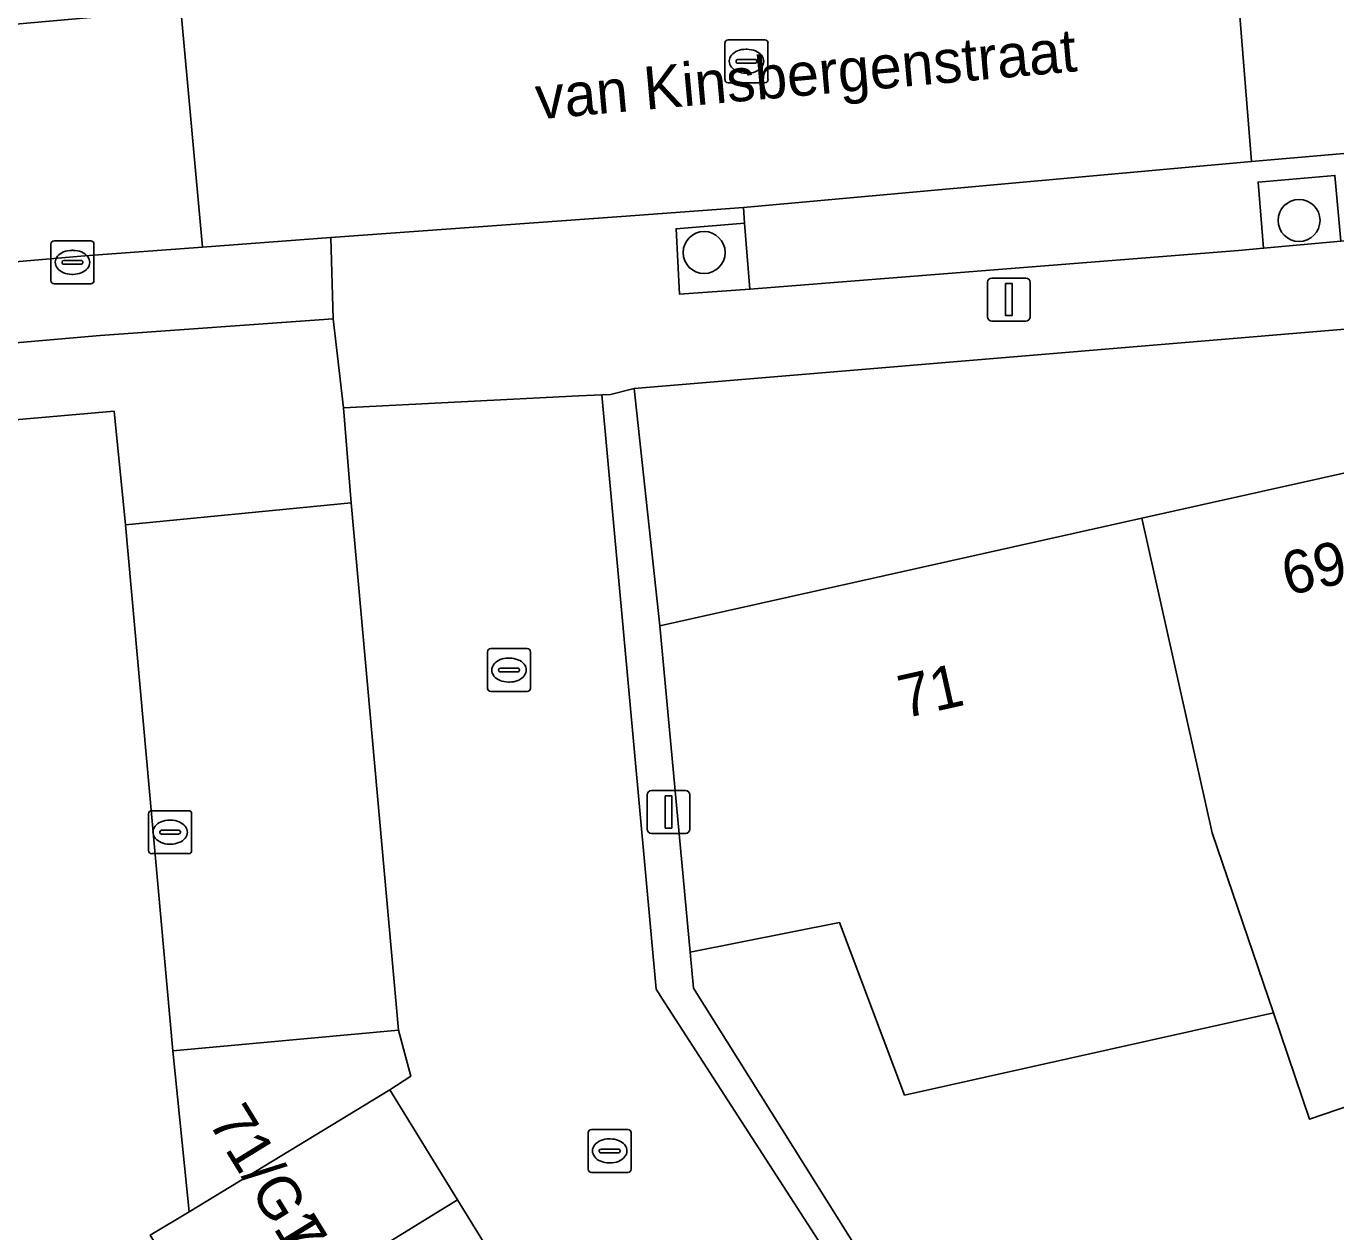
# Model space of a CAD drawing. Extents: x 160377 to 161131, y 383938 to 384853.
# Drawn here: x 160591.63 to 160622.12, y 384466.81 to 384494.88 of the extents above; entities that cross this region are included whole.
import ezdxf

# ---------------------------------------------------------------- set-up
doc = ezdxf.new("R2010")
doc.units = 0
for name, color, linetype in [('IMGEO_Boom', 7, 'Continuous'), ('IMGEO_Erf', 7, 'Continuous'), ('IMGEO_Groenvoorziening', 7, 'Continuous'), ('IMGEO_Kolk', 7, 'Continuous'), ('IMGEO_Lichtmast', 7, 'Continuous'), ('IMGEO_Muur', 7, 'Continuous'), ('IMGEO_Openbare_ruimte_label', 7, 'Continuous'), ('IMGEO_Pand', 7, 'Continuous'), ('IMGEO_Pand_nummerreeks', 7, 'Continuous'), ('IMGEO_Parkeervlak_open', 7, 'Continuous'), ('IMGEO_Rijbaan_lokaal_open', 7, 'Continuous'), ('IMGEO_Rioolput', 7, 'Continuous'), ('IMGEO_Voetpad_open', 7, 'Continuous')]:
    doc.layers.add(name, color=color, linetype=linetype)

msp = doc.modelspace()

# ---------------------------------------------------------------- linework, layer by layer
at = {"layer": 'IMGEO_Boom'}
for centre in [(160621.266, 384490.354), (160607.415, 384489.606)]:
    msp.add_circle(centre, 0.489, dxfattribs=at)
at = {"layer": 'IMGEO_Erf'}
msp.add_lwpolyline([(160631.118, 384486.438), (160637.94, 384487.959), (160645.328, 384489.607), (160645.381, 384489.88), (160635.158, 384488.897), (160605.786, 384486.439), (160606.386, 384480.921), (160617.606, 384483.424), (160624.536, 384484.97)], close=True, dxfattribs=at)
for points in [[(160594.521, 384466.731), (160595.423, 384467.279), (160595.048, 384471.027), (160593.943, 384483.267), (160593.68, 384485.917), (160575.396, 384484.318), (160573.057, 384482.848), (160577.816, 384475.113), (160580.715, 384470.401), (160585.272, 384463.014)], [(160623.782, 384470.208), (160621.508, 384469.435), (160620.667, 384471.908), (160612.081, 384469.994), (160610.57, 384474.011), (160607.092, 384473.321), (160607.17, 384472.483), (160611.834, 384465.049)]]:
    msp.add_lwpolyline(points, dxfattribs=at)
at = {"layer": 'IMGEO_Groenvoorziening'}
for points in [[(160620.441, 384489.706), (160622.235, 384489.872), (160622.101, 384491.401), (160620.313, 384491.248)], [(160608.359, 384490.293), (160606.764, 384490.159), (160606.845, 384488.636), (160608.482, 384488.752)]]:
    msp.add_lwpolyline(points, close=True, dxfattribs=at)
at = {"layer": 'IMGEO_Kolk'}
for p, q in [((160592.284, 384489.878), (160593.136, 384489.878)), ((160592.209, 384488.952), (160592.209, 384489.804)), ((160592.697, 384489.658), (160592.722, 384489.658)), ((160593.21, 384489.804), (160593.21, 384488.952)), ((160592.468, 384489.372), (160592.468, 384489.384)), ((160592.906, 384489.335), (160592.508, 384489.335)), ((160592.511, 384489.421), (160592.909, 384489.421)), ((160592.952, 384489.384), (160592.952, 384489.372)), ((160592.72, 384489.098), (160592.695, 384489.098)), ((160593.136, 384488.878), (160592.284, 384488.878)), ((160602.447, 384480.388), (160603.299, 384480.388)), ((160602.372, 384479.462), (160602.372, 384480.314)), ((160602.86, 384480.168), (160602.885, 384480.168)), ((160603.373, 384480.314), (160603.373, 384479.462)), ((160602.631, 384479.882), (160602.631, 384479.894)), ((160603.069, 384479.845), (160602.671, 384479.845)), ((160602.674, 384479.931), (160603.072, 384479.931)), ((160603.115, 384479.894), (160603.115, 384479.882)), ((160602.883, 384479.608), (160602.858, 384479.608)), ((160603.299, 384479.388), (160602.447, 384479.388)), ((160594.483, 384475.689), (160594.483, 384476.541)), ((160594.558, 384476.615), (160595.41, 384476.615)), ((160595.484, 384476.541), (160595.484, 384475.689)), ((160594.742, 384476.109), (160594.742, 384476.121)), ((160594.785, 384476.158), (160595.183, 384476.158)), ((160594.971, 384476.395), (160594.996, 384476.395)), ((160595.226, 384476.121), (160595.226, 384476.109)), ((160595.18, 384476.072), (160594.782, 384476.072)), ((160594.994, 384475.835), (160594.969, 384475.835)), ((160595.41, 384475.615), (160594.558, 384475.615)), ((160604.716, 384468.27), (160604.716, 384469.122)), ((160604.791, 384469.196), (160605.643, 384469.196)), ((160605.717, 384469.122), (160605.717, 384468.27)), ((160605.204, 384468.976), (160605.229, 384468.976)), ((160604.975, 384468.69), (160604.975, 384468.702)), ((160605.413, 384468.653), (160605.015, 384468.653)), ((160605.018, 384468.739), (160605.416, 384468.739)), ((160605.459, 384468.702), (160605.459, 384468.69)), ((160605.643, 384468.196), (160604.791, 384468.196)), ((160605.227, 384468.416), (160605.202, 384468.416))]:
    msp.add_line(p, q, dxfattribs=at)
for points in [[(160592.284, 384489.878), (160593.136, 384489.878)], [(160592.209, 384488.952), (160592.209, 384489.804)], [(160593.21, 384489.804), (160593.21, 384488.952)], [(160593.136, 384488.878), (160592.284, 384488.878)], [(160602.447, 384480.388), (160603.299, 384480.388)], [(160602.372, 384479.462), (160602.372, 384480.314)], [(160603.373, 384480.314), (160603.373, 384479.462)], [(160603.299, 384479.388), (160602.447, 384479.388)], [(160594.483, 384475.689), (160594.483, 384476.541)], [(160594.558, 384476.615), (160595.41, 384476.615)], [(160595.484, 384476.541), (160595.484, 384475.689)], [(160595.41, 384475.615), (160594.558, 384475.615)], [(160604.716, 384468.27), (160604.716, 384469.122)], [(160604.791, 384469.196), (160605.643, 384469.196)], [(160605.717, 384469.122), (160605.717, 384468.27)], [(160605.643, 384468.196), (160604.791, 384468.196)]]:
    msp.add_lwpolyline(points, dxfattribs=at)
for centre, radius, start, end in [((160592.286, 384489.802), 0.0765, 91.552, 178.448), ((160592.286, 384489.802), 0.0765, 91.552, 178.448), ((160593.134, 384489.802), 0.0765, 1.552, 88.448), ((160593.134, 384489.802), 0.0765, 1.552, 88.448), ((160592.508, 384489.381), 0.0403, 85.8775, 175.7526), ((160592.505, 384489.371), 0.0366, 178.938, 274.7102), ((160592.909, 384489.378), 0.043, 264.8664, 352.4533), ((160592.913, 384489.383), 0.0386, 1.7309, 96.639), ((160592.286, 384488.954), 0.0765, 181.552, 268.448), ((160592.286, 384488.954), 0.0765, 181.552, 268.448), ((160593.134, 384488.954), 0.0765, 271.552, 358.448), ((160593.134, 384488.954), 0.0765, 271.552, 358.448), ((160602.449, 384480.312), 0.0765, 91.552, 178.448), ((160602.449, 384480.312), 0.0765, 91.552, 178.448), ((160603.297, 384480.312), 0.0765, 1.552, 88.448), ((160603.297, 384480.312), 0.0765, 1.552, 88.448), ((160602.671, 384479.891), 0.0403, 85.8775, 175.7526), ((160602.668, 384479.881), 0.0366, 178.938, 274.7102), ((160603.072, 384479.888), 0.043, 264.8664, 352.4533), ((160603.076, 384479.893), 0.0386, 1.7309, 96.639), ((160602.449, 384479.464), 0.0765, 181.552, 268.448), ((160602.449, 384479.464), 0.0765, 181.552, 268.448), ((160603.297, 384479.464), 0.0765, 271.552, 358.448), ((160603.297, 384479.464), 0.0765, 271.552, 358.448), ((160594.56, 384476.539), 0.0765, 91.552, 178.448), ((160594.56, 384476.539), 0.0765, 91.552, 178.448), ((160595.408, 384476.539), 0.0765, 1.552, 88.448), ((160595.408, 384476.539), 0.0765, 1.552, 88.448), ((160594.782, 384476.118), 0.0403, 85.8775, 175.7526), ((160594.779, 384476.108), 0.0366, 178.938, 274.7102), ((160595.183, 384476.115), 0.043, 264.8664, 352.4533), ((160595.187, 384476.12), 0.0386, 1.7309, 96.639), ((160594.56, 384475.691), 0.0765, 181.552, 268.448), ((160594.56, 384475.691), 0.0765, 181.552, 268.448), ((160595.408, 384475.691), 0.0765, 271.552, 358.448), ((160595.408, 384475.691), 0.0765, 271.552, 358.448), ((160604.793, 384469.12), 0.0765, 91.552, 178.448), ((160604.793, 384469.12), 0.0765, 91.552, 178.448), ((160605.641, 384469.12), 0.0765, 1.552, 88.448), ((160605.641, 384469.12), 0.0765, 1.552, 88.448), ((160605.015, 384468.699), 0.0403, 85.8775, 175.7526), ((160605.012, 384468.689), 0.0366, 178.938, 274.7102), ((160605.416, 384468.696), 0.043, 264.8664, 352.4533), ((160605.42, 384468.701), 0.0386, 1.7309, 96.639), ((160604.793, 384468.272), 0.0765, 181.552, 268.448), ((160604.793, 384468.272), 0.0765, 181.552, 268.448), ((160605.641, 384468.272), 0.0765, 271.552, 358.448), ((160605.641, 384468.272), 0.0765, 271.552, 358.448)]:
    msp.add_arc(centre, radius, start, end, dxfattribs=at)
for centre, major_axis, ratio, start_param, end_param in [((160592.696, 384489.378), (-0.387, 0.002), 0.722429, 4.712389, 7.853982), ((160592.721, 384489.378), (-0.39, 0.002), 0.717154, 1.570796, 4.712389), ((160602.859, 384479.888), (-0.387, 0.002), 0.722429, 4.712389, 7.853982), ((160602.884, 384479.888), (-0.39, 0.002), 0.717154, 1.570796, 4.712389), ((160594.97, 384476.115), (-0.387, 0.002), 0.722429, 4.712389, 7.853982), ((160594.995, 384476.115), (-0.39, 0.002), 0.717154, 1.570796, 4.712389), ((160605.203, 384468.696), (-0.387, 0.002), 0.722429, 4.712389, 7.853982), ((160605.228, 384468.696), (-0.39, 0.002), 0.717154, 1.570796, 4.712389)]:
    msp.add_ellipse(centre, major_axis=major_axis, ratio=ratio, start_param=start_param, end_param=end_param, dxfattribs=at)
at = {"layer": 'IMGEO_Lichtmast'}
for p, q in [((160614.013, 384488.113), (160614.013, 384488.913)), ((160614.013, 384488.913), (160614.013, 384488.113)), ((160614.113, 384489.013), (160614.903, 384489.013)), ((160614.903, 384489.013), (160614.113, 384489.013)), ((160615.003, 384488.913), (160615.003, 384488.113)), ((160615.003, 384488.113), (160615.003, 384488.913)), ((160614.903, 384488.013), (160614.113, 384488.013)), ((160614.113, 384488.013), (160614.903, 384488.013)), ((160606.191, 384477.087), (160606.981, 384477.087)), ((160606.981, 384477.087), (160606.191, 384477.087)), ((160606.091, 384476.187), (160606.091, 384476.987)), ((160606.091, 384476.987), (160606.091, 384476.187)), ((160607.081, 384476.987), (160607.081, 384476.187)), ((160607.081, 384476.187), (160607.081, 384476.987)), ((160606.981, 384476.087), (160606.191, 384476.087)), ((160606.191, 384476.087), (160606.981, 384476.087))]:
    msp.add_line(p, q, dxfattribs=at)
for points in [[(160614.433, 384488.888), (160614.583, 384488.888), (160614.583, 384488.138), (160614.433, 384488.138), (160614.433, 384488.888)], [(160606.511, 384476.962), (160606.661, 384476.962), (160606.661, 384476.212), (160606.511, 384476.212), (160606.511, 384476.962)]]:
    msp.add_lwpolyline(points, dxfattribs=at)
for centre, start, end in [((160614.113, 384488.913), 90, 180), ((160614.113, 384488.913), 90, 180), ((160614.903, 384488.913), 0, 90), ((160614.903, 384488.913), 360, 90), ((160614.113, 384488.113), 180, 270), ((160614.113, 384488.113), 180, 270), ((160614.903, 384488.113), 270, 0), ((160614.903, 384488.113), 270, 0), ((160606.191, 384476.987), 90, 180), ((160606.191, 384476.987), 90, 180), ((160606.981, 384476.987), 0, 90), ((160606.981, 384476.987), 360, 90), ((160606.191, 384476.187), 180, 270), ((160606.191, 384476.187), 180, 270), ((160606.981, 384476.187), 270, 0), ((160606.981, 384476.187), 270, 0)]:
    msp.add_arc(centre, 0.1, start, end, dxfattribs=at)
at = {"layer": 'IMGEO_Muur'}
for points in [[(160573.057, 384482.848), (160575.396, 384484.318), (160593.68, 384485.917), (160593.943, 384483.267)], [(160593.943, 384483.267), (160595.048, 384471.027)], [(160595.048, 384471.027), (160595.423, 384467.279)]]:
    msp.add_lwpolyline(points, dxfattribs=at)
at = {"layer": 'IMGEO_Pand'}
for points in [[(160626.171, 384477.645), (160624.536, 384484.97), (160617.606, 384483.424), (160619.24, 384476.099), (160620.667, 384471.908), (160621.508, 384469.435), (160623.782, 384470.208), (160623.006, 384472.489), (160627.134, 384473.579)], [(160617.606, 384483.424), (160606.386, 384480.921), (160607.092, 384473.321), (160610.57, 384474.011), (160612.081, 384469.994), (160620.667, 384471.908), (160619.24, 384476.099)], [(160596.119, 384464.134), (160601.676, 384467.554), (160600.098, 384470.118), (160595.423, 384467.279), (160594.521, 384466.731)], [(160596.119, 384464.134), (160597.141, 384462.473), (160597.697, 384461.57), (160603.254, 384464.99), (160601.676, 384467.554)]]:
    msp.add_lwpolyline(points, close=True, dxfattribs=at)
at = {"layer": 'IMGEO_Parkeervlak_open'}
for points in [[(160656.376, 384494.864), (160620.16, 384491.723), (160608.33, 384490.653), (160608.359, 384490.293), (160608.482, 384488.752), (160619.853, 384489.651), (160620.441, 384489.706), (160620.313, 384491.248), (160622.101, 384491.401), (160622.235, 384489.872), (160634.933, 384491.047), (160634.814, 384492.597), (160636.596, 384492.753), (160636.722, 384491.213)], [(160598.726, 384489.957), (160595.74, 384489.734), (160592.999, 384489.53), (160575.552, 384488.021)], [(160576.323, 384486.194), (160580.315, 384486.542), (160580.173, 384488.06), (160581.976, 384488.202), (160582.094, 384486.697), (160593.355, 384487.679), (160598.78, 384488.066), (160598.726, 384489.957)]]:
    msp.add_lwpolyline(points, dxfattribs=at)
msp.add_lwpolyline([(160593.943, 384483.267), (160595.048, 384471.027), (160600.301, 384471.506), (160599.198, 384483.777)], close=True, dxfattribs=at)
at = {"layer": 'IMGEO_Rijbaan_lokaal_open'}
msp.add_lwpolyline([(160656.011, 384500.414), (160619.735, 384497.05), (160620.16, 384491.723), (160656.376, 384494.864), (160656.518, 384494.884)], close=True, dxfattribs=at)
for points in [[(160600.055, 384495.76), (160596.698, 384495.419), (160595.234, 384495.267), (160595.74, 384489.734), (160598.726, 384489.957), (160605.489, 384490.447), (160608.33, 384490.653), (160620.16, 384491.723), (160619.735, 384497.05), (160617.383, 384496.867), (160616.269, 384496.778)], [(160595.74, 384489.734), (160595.234, 384495.267), (160590.942, 384494.886), (160576.45, 384493.547), (160575.218, 384493.428)], [(160575.552, 384488.021), (160592.999, 384489.53), (160595.74, 384489.734)], [(160611.288, 384464.731), (160606.501, 384472.146), (160606.297, 384472.463), (160605.034, 384486.295), (160604.495, 384486.268), (160599.016, 384485.995), (160599.198, 384483.777), (160600.301, 384471.506), (160600.591, 384470.438), (160600.098, 384470.118), (160601.676, 384467.554), (160603.254, 384464.99)]]:
    msp.add_lwpolyline(points, dxfattribs=at)
at = {"layer": 'IMGEO_Rioolput'}
for p, q in [((160607.901, 384493.633), (160607.901, 384494.485)), ((160607.976, 384494.559), (160608.828, 384494.559)), ((160608.902, 384494.485), (160608.902, 384493.633)), ((160608.203, 384494.102), (160608.601, 384494.102)), ((160608.389, 384494.339), (160608.414, 384494.339)), ((160608.16, 384494.053), (160608.16, 384494.065)), ((160608.598, 384494.016), (160608.2, 384494.016)), ((160608.644, 384494.065), (160608.644, 384494.053)), ((160608.828, 384493.559), (160607.976, 384493.559)), ((160608.412, 384493.779), (160608.387, 384493.779))]:
    msp.add_line(p, q, dxfattribs=at)
for points in [[(160607.901, 384493.633), (160607.901, 384494.485)], [(160607.976, 384494.559), (160608.828, 384494.559)], [(160608.902, 384494.485), (160608.902, 384493.633)], [(160608.828, 384493.559), (160607.976, 384493.559)]]:
    msp.add_lwpolyline(points, dxfattribs=at)
for centre, radius, start, end in [((160607.978, 384494.483), 0.0765, 91.552, 178.448), ((160607.978, 384494.483), 0.0765, 91.552, 178.448), ((160608.826, 384494.483), 0.0765, 1.552, 88.448), ((160608.826, 384494.483), 0.0765, 1.552, 88.448), ((160608.2, 384494.062), 0.0403, 85.8775, 175.7526), ((160608.605, 384494.064), 0.0386, 1.7309, 96.639), ((160608.197, 384494.052), 0.0366, 178.938, 274.7102), ((160608.601, 384494.059), 0.043, 264.8664, 352.4533), ((160607.978, 384493.635), 0.0765, 181.552, 268.448), ((160607.978, 384493.635), 0.0765, 181.552, 268.448), ((160608.826, 384493.635), 0.0765, 271.552, 358.448), ((160608.826, 384493.635), 0.0765, 271.552, 358.448)]:
    msp.add_arc(centre, radius, start, end, dxfattribs=at)
for centre, major_axis, ratio, start_param, end_param in [((160608.388, 384494.059), (-0.387, 0.002), 0.722429, 4.712389, 7.853982), ((160608.413, 384494.059), (-0.39, 0.002), 0.717154, 1.570796, 4.712389)]:
    msp.add_ellipse(centre, major_axis=major_axis, ratio=ratio, start_param=start_param, end_param=end_param, dxfattribs=at)
at = {"layer": 'IMGEO_Voetpad_open'}
for points in [[(160622.235, 384489.872), (160620.441, 384489.706), (160619.853, 384489.651), (160608.482, 384488.752), (160606.845, 384488.636), (160606.764, 384490.159), (160608.359, 384490.293), (160608.33, 384490.653), (160605.489, 384490.447), (160598.726, 384489.957), (160598.78, 384488.066), (160599.016, 384485.995), (160604.495, 384486.268), (160605.034, 384486.295), (160605.234, 384486.305), (160605.786, 384486.439), (160635.158, 384488.897)], [(160573.057, 384482.848), (160575.396, 384484.318), (160593.68, 384485.917), (160593.943, 384483.267), (160599.198, 384483.777), (160599.016, 384485.995), (160598.78, 384488.066), (160593.355, 384487.679), (160582.094, 384486.697), (160580.315, 384486.542), (160576.323, 384486.194)]]:
    msp.add_lwpolyline(points, dxfattribs=at)
for points in [[(160611.834, 384465.049), (160607.17, 384472.483), (160607.092, 384473.321), (160606.386, 384480.921), (160605.786, 384486.439), (160605.234, 384486.305), (160605.034, 384486.295), (160606.297, 384472.463), (160606.501, 384472.146), (160611.288, 384464.731), (160618.364, 384452.741), (160622.73, 384441.551), (160625.012, 384435.703), (160625.787, 384436.147), (160625.18, 384437.642), (160619.057, 384453.035)], [(160595.048, 384471.027), (160595.423, 384467.279), (160600.098, 384470.118), (160600.591, 384470.438), (160600.301, 384471.506)]]:
    msp.add_lwpolyline(points, close=True, dxfattribs=at)

# ---------------------------------------------------------------- texts
at = {"layer": 'IMGEO_Openbare_ruimte_label'}
msp.add_text('van Kinsbergenstraat', height=1, rotation=5.1062, dxfattribs=at).set_placement((160603.534, 384492.703))
at = {"layer": 'IMGEO_Pand_nummerreeks'}
for s, rotation, p in [('69', 12.5764, (160620.994, 384481.619)), ('71', 12.6218, (160612.065, 384478.758)), ('71/G14', 301.6045, (160595.853, 384469.374)), ('71/G13', 301.6056, (160597.441, 384466.794))]:
    msp.add_text(s, height=1, rotation=rotation, dxfattribs=at).set_placement(p)

doc.saveas('drawing.dxf')
